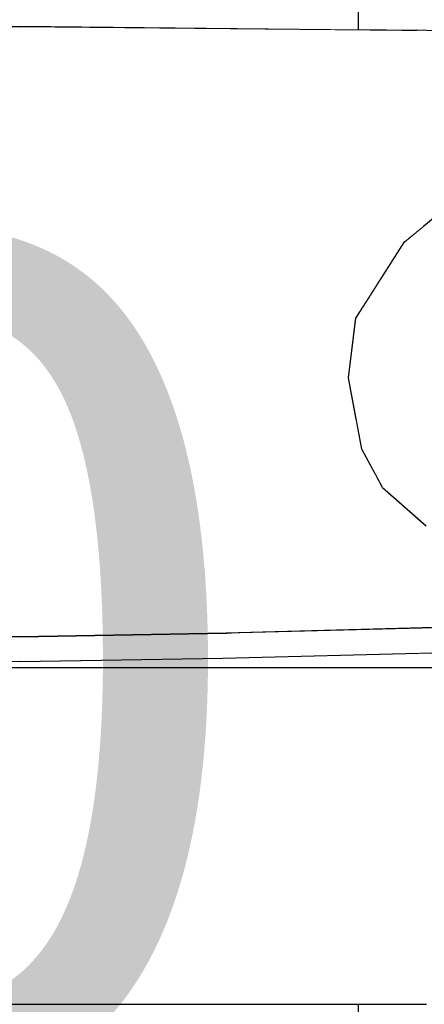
# Model space of a CAD drawing. Header units: millimetres. Extents: x -36478 to 31050, y -14815 to 11827.
# Tile 637 of 656: x -1612 to -1551, y 3755 to 3901. Entities that reach past the tile are written whole.
import ezdxf

# ---------------------------------------------------------------- set-up
doc = ezdxf.new("R2010")
doc.units = ezdxf.units.MM
doc.header["$MEASUREMENT"] = 0
doc.linetypes.add('Wipeout_Contour', pattern=[1000, 0, -1000])
for name, color, linetype in [('Kóty - SP', 7, 'Continuous'), ('Nové_Interiér - nábytek', 7, 'Continuous'), ('Nové_Kóty - SP', 7, 'Continuous'), ('Nové_Výplně - Povrchové', 7, 'Continuous')]:
    doc.layers.add(name, color=color, linetype=linetype)
doc.styles.add('GENEROVANÝ_STYL_2', font='txt')
doc.dimstyles.new('GENEROVANÝ_STYL__1', dxfattribs={"dimtxt": 125, "dimasz": 190, "dimexe": 0.18, "dimexo": 300, "dimgap": 0, "dimtad": 1, "dimdec": 0, "dimzin": 0, "dimdsep": 46, "dimtxsty": 'GENEROVANÝ_STYL_2', "dimblk": 'ARROWHEAD_6', "dimblk1": 'ARROWHEAD_6', "dimblk2": 'ARROWHEAD_6', "dimcen": 0.09, "dimclrd": 1, "dimclre": 1, "dimclrt": 1, "dimazin": 0, "dimtfac": 1, "dimtdec": 4, "dimtmove": 0, "dimatfit": 3, "dimfxl": 1, "dimtolj": 1, "dimtzin": 0, "dimarcsym": 0})

# ---------------------------------------------------------------- blocks, each defined once
blk = doc.blocks.new('Kóta_12_1', base_point=(-2115.65, 3480.38))
at = {"layer": 'Kóty - SP', "color": 7, "lineweight": 13, "insert": (-2115.65, 3720.38), "char_height": 125, "attachment_point": 7, "style": 'GENEROVANÝ_STYL_2'}
blk.add_mtext('\\A1;{\\pql;\\fArial|b0|i0|c0|p38;+3,480}', dxfattribs=at)
blk = doc.blocks.new('*D6333')
at = {"layer": 'Nové_Kóty - SP', "color": 1, "linetype": 'Continuous', "lineweight": 25}
for p, q in [((1592.49, 10900.32), (1592.49, 11050.32)), ((1692.49, 10800.32), (1492.49, 11000.32)), ((1779.99, 10900.32), (1292.49, 10900.32)), ((1592.49, 200), (1592.49, 10900.32)), ((1492.49, 300), (1692.49, 100)), ((1779.99, 200), (1292.49, 200)), ((1592.49, -398.51), (1592.49, 200))]:
    blk.add_line(p, q, dxfattribs=at)
at = {"layer": 'Nové_Kóty - SP', "color": 1, "lineweight": 25, "insert": (1567.49, 5289.02), "char_height": 125, "attachment_point": 7, "rotation": 90, "style": 'GENEROVANÝ_STYL_2'}
blk.add_mtext('\\A1;{\\pql;\\fArial|b0|i0|c0|p38;10\xa0700}', dxfattribs=at)
blk = doc.blocks.new('ARROWHEAD_6')
at = {"color": 0, "linetype": 'Continuous', "lineweight": 0}
for p, q in [((-0.5, -0.5), (0.5, 0.5)), ((0, 0), (-1, 0))]:
    blk.add_line(p, q, dxfattribs=at)
blk = doc.blocks.new('*D6426')
at = {"layer": 'Nové_Kóty - SP', "color": 1, "linetype": 'Continuous', "lineweight": 25}
for p, q in [((-3281.3, 5680), (-3081.3, 5480)), ((-2993.8, 5580), (-3481.3, 5580)), ((-3181.3, 3480), (-3181.3, 5580)), ((-3281.3, 3580), (-3081.3, 3380)), ((-2881.3, 3480), (-3368.8, 3480))]:
    blk.add_line(p, q, dxfattribs=at)
at = {"layer": 'Nové_Kóty - SP', "color": 1, "lineweight": 25, "insert": (-3206.3, 4316.29), "char_height": 125, "attachment_point": 7, "rotation": 90, "style": 'GENEROVANÝ_STYL_2'}
blk.add_mtext('\\A1;{\\pql;\\fArial|b0|i0|c0|p38;2\xa0100}', dxfattribs=at)
blk = doc.blocks.new('*D6432')
at = {"layer": 'Nové_Kóty - SP', "color": 1, "linetype": 'Continuous', "lineweight": 25}
for p, q in [((-4619.03, 6279.62), (-4819.03, 6479.62)), ((-4419.03, 6379.62), (-4906.53, 6379.62)), ((-4719.03, 3480), (-4719.03, 6379.62)), ((-4819.03, 3580), (-4619.03, 3380)), ((-4419.03, 3480), (-4906.53, 3480))]:
    blk.add_line(p, q, dxfattribs=at)
at = {"layer": 'Nové_Kóty - SP', "color": 1, "lineweight": 25, "char_height": 125, "attachment_point": 7, "rotation": 90, "style": 'GENEROVANÝ_STYL_2'}
for s, insert in [('\\A1;{\\pql;\\fArial|b0|i0|c0|p38;100}', (-4744.03, 5995.04)), ('\\A1;{\\pql;\\fArial|b0|i0|c0|p38;2\xa0900}', (-4744.03, 4573.81))]:
    blk.add_mtext(s, dxfattribs=dict(at, insert=insert))
blk = doc.blocks.new('*D6441')
at = {"layer": 'Nové_Kóty - SP', "color": 1, "linetype": 'Continuous', "lineweight": 25}
for p, q in [((-2766.08, 6230), (-2766.08, 6380)), ((-2666.08, 6130), (-2866.08, 6330)), ((-2466.08, 6230), (-2953.58, 6230)), ((-2766.08, 3480), (-2766.08, 6230)), ((-2866.08, 3580), (-2666.08, 3380)), ((-2666.08, 3330.35), (-2866.08, 3530.35)), ((-2466.08, 3480), (-2953.58, 3480))]:
    blk.add_line(p, q, dxfattribs=at)
at = {"layer": 'Nové_Kóty - SP', "color": 1, "lineweight": 25, "char_height": 125, "attachment_point": 7, "rotation": 90, "style": 'GENEROVANÝ_STYL_2'}
for s, insert in [('\\A1;{\\pql;\\fArial|b0|i0|c0|p38;2\xa0750}', (-2791.08, 4641.29)), ('\\A1;{\\pql;\\fArial|b0|i0|c0|p38;50}', (-2613.27, 3511.34))]:
    blk.add_mtext(s, dxfattribs=dict(at, insert=insert))

msp = doc.modelspace()

# ---------------------------------------------------------------- wipeouts: each hides what was drawn before it
at = {"color": 254, "linetype": 'Wipeout_Contour', "lineweight": 0, "ltscale": 12682.073721}
msp.add_wipeout([(-1668.3, 3899.61), (-1611.53, 3900.2), (-1611.53, 3900.16)], dxfattribs=at).dxf.layer = 'Nové_Výplně - Povrchové'
at = {"color": 254, "linetype": 'Wipeout_Contour', "lineweight": 0, "ltscale": 12625.375372}
msp.add_wipeout([(-1611.53, 3874.76), (-1664.48, 3875.41), (-1663.11, 3868.59)], dxfattribs=at).dxf.layer = 'Nové_Výplně - Povrchové'
at = {"color": 254, "linetype": 'Wipeout_Contour', "lineweight": 0, "ltscale": 12512.694075}
msp.add_wipeout([(-1547.46, 3873.56), (-1554.37, 3868.2), (-1545.63, 3875.47)], dxfattribs=at).dxf.layer = 'Nové_Výplně - Povrchové'
at = {"color": 254, "linetype": 'Wipeout_Contour', "lineweight": 0, "ltscale": 12526.592854}
msp.add_wipeout([(-1664.23, 3841.14), (-1611.53, 3853.79), (-1611.53, 3838.84)], dxfattribs=at).dxf.layer = 'Nové_Výplně - Povrchové'
at = {"color": 254, "linetype": 'Wipeout_Contour', "lineweight": 0, "ltscale": 12412.532803}
msp.add_wipeout([(-1611.53, 3805.83), (-1641.68, 3806.33), (-1611.53, 3807.2)], dxfattribs=at).dxf.layer = 'Nové_Výplně - Povrchové'

# ---------------------------------------------------------------- next in the draw order: wipeouts: each hides what was drawn before it
at = {"color": 254, "linetype": 'Wipeout_Contour', "lineweight": 0, "ltscale": 12703.220131}
msp.add_wipeout([(-1668.3, 3899.61), (-1670.49, 3899.61), (-1611.53, 3900.2)], dxfattribs=at).dxf.layer = 'Nové_Výplně - Povrchové'
at = {"color": 254, "linetype": 'Wipeout_Contour', "lineweight": 0, "ltscale": 12505.444586}
msp.add_wipeout([(-1534.89, 3875.48), (-1553.97, 3864.92), (-1547.46, 3873.56)], dxfattribs=at).dxf.layer = 'Nové_Výplně - Povrchové'
at = {"color": 254, "linetype": 'Wipeout_Contour', "lineweight": 0, "ltscale": 12596.98048}
msp.add_wipeout([(-1611.53, 3874.76), (-1663.11, 3868.59), (-1611.53, 3867.3)], dxfattribs=at).dxf.layer = 'Nové_Výplně - Povrchové'
at = {"color": 254, "linetype": 'Wipeout_Contour', "lineweight": 0, "ltscale": 12562.982767}
msp.add_wipeout([(-1664.23, 3841.14), (-1663.87, 3855.82), (-1611.53, 3853.79)], dxfattribs=at).dxf.layer = 'Nové_Výplně - Povrchové'
at = {"color": 254, "linetype": 'Wipeout_Contour', "lineweight": 0, "ltscale": 12486.49687}
msp.add_wipeout([(-1663.95, 3826.74), (-1611.53, 3838.84), (-1611.53, 3824.77)], dxfattribs=at).dxf.layer = 'Nové_Výplně - Povrchové'

# ---------------------------------------------------------------- next in the draw order: wipeouts: each hides what was drawn before it
at = {"color": 254, "linetype": 'Wipeout_Contour', "lineweight": 0, "ltscale": 12668.264462}
msp.add_wipeout([(-1665.79, 3892.89), (-1611.53, 3900.16), (-1611.53, 3893.81)], dxfattribs=at).dxf.layer = 'Nové_Výplně - Povrchové'
at = {"color": 254, "linetype": 'Wipeout_Contour', "lineweight": 0, "ltscale": 12505.394111}
msp.add_wipeout([(-1553.97, 3864.92), (-1554.37, 3868.2), (-1547.46, 3873.56)], dxfattribs=at).dxf.layer = 'Nové_Výplně - Povrchové'
at = {"color": 254, "linetype": 'Wipeout_Contour', "lineweight": 0, "ltscale": 12522.510186}
msp.add_wipeout([(-1663.95, 3826.74), (-1664.23, 3841.14), (-1611.53, 3838.84)], dxfattribs=at).dxf.layer = 'Nové_Výplně - Povrchové'
at = {"color": 254, "linetype": 'Wipeout_Contour', "lineweight": 0, "ltscale": 12451.313902}
msp.add_wipeout([(-1663.21, 3814.51), (-1611.53, 3824.77), (-1611.53, 3813.17)], dxfattribs=at).dxf.layer = 'Nové_Výplně - Povrchové'

# ---------------------------------------------------------------- next in the draw order: wipeouts: each hides what was drawn before it
at = {"color": 254, "linetype": 'Wipeout_Contour', "lineweight": 0, "ltscale": 12695.998733}
msp.add_wipeout([(-1665.79, 3892.89), (-1668.3, 3899.61), (-1611.53, 3900.16)], dxfattribs=at).dxf.layer = 'Nové_Výplně - Povrchové'
at = {"color": 254, "linetype": 'Wipeout_Contour', "lineweight": 0, "ltscale": 12491.779466}
msp.add_wipeout([(-1542.22, 3861.4), (-1553.97, 3864.92), (-1534.89, 3875.48)], dxfattribs=at).dxf.layer = 'Nové_Výplně - Povrchové'
at = {"color": 254, "linetype": 'Wipeout_Contour', "lineweight": 0, "ltscale": 12484.716225}
msp.add_wipeout([(-1663.21, 3814.51), (-1663.95, 3826.74), (-1611.53, 3824.77)], dxfattribs=at).dxf.layer = 'Nové_Výplně - Povrchové'

# ---------------------------------------------------------------- next in the draw order: wipeouts: each hides what was drawn before it
at = {"color": 254, "linetype": 'Wipeout_Contour', "lineweight": 0, "ltscale": 12638.33638}
msp.add_wipeout([(-1611.53, 3900.2), (-1611.53, 3900.16), (-1554.76, 3899.61)], dxfattribs=at).dxf.layer = 'Nové_Výplně - Povrchové'
at = {"color": 254, "linetype": 'Wipeout_Contour', "lineweight": 0, "ltscale": 12647.964661}
msp.add_wipeout([(-1664.48, 3875.41), (-1665.79, 3892.89), (-1611.53, 3874.76)], dxfattribs=at).dxf.layer = 'Nové_Výplně - Povrchové'
at = {"color": 254, "linetype": 'Wipeout_Contour', "lineweight": 0, "ltscale": 12495.810452}
msp.add_wipeout([(-1554.37, 3868.2), (-1561.63, 3856.84), (-1553.97, 3864.92)], dxfattribs=at).dxf.layer = 'Nové_Výplně - Povrchové'
at = {"color": 254, "linetype": 'Wipeout_Contour', "lineweight": 0, "ltscale": 12450.169203}
msp.add_wipeout([(-1611.53, 3813.17), (-1642.19, 3810.13), (-1663.21, 3814.51)], dxfattribs=at).dxf.layer = 'Nové_Výplně - Povrchové'

# ---------------------------------------------------------------- next in the draw order: wipeouts: each hides what was drawn before it
at = {"color": 254, "linetype": 'Wipeout_Contour', "lineweight": 0, "ltscale": 12615.177877}
msp.add_wipeout([(-1552.57, 3899.61), (-1611.53, 3900.2), (-1554.76, 3899.61)], dxfattribs=at).dxf.layer = 'Nové_Výplně - Povrchové'
at = {"color": 254, "linetype": 'Wipeout_Contour', "lineweight": 0, "ltscale": 12645.563752}
msp.add_wipeout([(-1611.53, 3893.81), (-1611.53, 3874.76), (-1665.79, 3892.89)], dxfattribs=at).dxf.layer = 'Nové_Výplně - Povrchové'
at = {"color": 254, "linetype": 'Wipeout_Contour', "lineweight": 0, "ltscale": 12469.739841}
msp.add_wipeout([(-1562.69, 3848.03), (-1556.91, 3852.9), (-1561.63, 3856.84)], dxfattribs=at).dxf.layer = 'Nové_Výplně - Povrchové'

# ---------------------------------------------------------------- next in the draw order: wipeouts: each hides what was drawn before it
at = {"color": 254, "linetype": 'Wipeout_Contour', "lineweight": 0, "ltscale": 12626.382671}
msp.add_wipeout([(-1611.53, 3900.16), (-1611.53, 3893.81), (-1557.27, 3892.89)], dxfattribs=at).dxf.layer = 'Nové_Výplně - Povrchové'
at = {"color": 254, "linetype": 'Wipeout_Contour', "lineweight": 0, "ltscale": 12482.085357}
msp.add_wipeout([(-1553.97, 3864.92), (-1561.63, 3856.84), (-1556.91, 3852.9)], dxfattribs=at).dxf.layer = 'Nové_Výplně - Povrchové'

# ---------------------------------------------------------------- next in the draw order: wipeouts: each hides what was drawn before it
at = {"color": 254, "linetype": 'Wipeout_Contour', "lineweight": 0, "ltscale": 12611.49116}
msp.add_wipeout([(-1554.76, 3899.61), (-1611.53, 3900.16), (-1557.27, 3892.89)], dxfattribs=at).dxf.layer = 'Nové_Výplně - Povrchové'
at = {"color": 254, "linetype": 'Wipeout_Contour', "lineweight": 0, "ltscale": 16686.790908}
msp.add_wipeout([(-1611.53, 3853.79), (-1561.77, 3855.72), (-1561.69, 3856.37), (-1611.53, 3867.3)], dxfattribs=at).dxf.layer = 'Nové_Výplně - Povrchové'
at = {"color": 254, "linetype": 'Wipeout_Contour', "lineweight": 0, "ltscale": 12479.265027}
msp.add_wipeout([(-1542.22, 3861.4), (-1556.91, 3852.9), (-1553.97, 3864.92)], dxfattribs=at).dxf.layer = 'Nové_Výplně - Povrchové'

# ---------------------------------------------------------------- next in the draw order: wipeouts: each hides what was drawn before it
at = {"color": 254, "linetype": 'Wipeout_Contour', "lineweight": 0, "ltscale": 33774.817899}
msp.add_wipeout([(-1659.83, 3903.27), (-1661.85, 3903.41), (-1661.85, 3899.7), (-1611.53, 3900.2), (-1561.21, 3899.7), (-1561.21, 3903.41), (-1563.24, 3903.27), (-1611.53, 3902.15)], dxfattribs=at).dxf.layer = 'Nové_Výplně - Povrchové'
at = {"color": 254, "linetype": 'Wipeout_Contour', "lineweight": 0, "ltscale": 12571.989107}
msp.add_wipeout([(-1499.69, 3897.7), (-1554.76, 3899.61), (-1552.57, 3899.61)], dxfattribs=at).dxf.layer = 'Nové_Výplně - Povrchové'
at = {"color": 254, "linetype": 'Wipeout_Contour', "lineweight": 0, "ltscale": 20846.132916}
msp.add_wipeout([(-1611.53, 3867.3), (-1561.69, 3856.37), (-1561.63, 3856.84), (-1559.45, 3860.25), (-1559.95, 3868.59)], dxfattribs=at).dxf.layer = 'Nové_Výplně - Povrchové'
at = {"color": 254, "linetype": 'Wipeout_Contour', "lineweight": 0, "ltscale": 12448.087137}
msp.add_wipeout([(-1542.16, 3849.44), (-1555.34, 3842.83), (-1556.91, 3852.9)], dxfattribs=at).dxf.layer = 'Nové_Výplně - Povrchové'

# ---------------------------------------------------------------- next in the draw order: wipeouts: each hides what was drawn before it
at = {"color": 254, "linetype": 'Wipeout_Contour', "lineweight": 0, "ltscale": 12561.521702}
msp.add_wipeout([(-1504.45, 3890.17), (-1557.27, 3892.89), (-1554.76, 3899.61)], dxfattribs=at).dxf.layer = 'Nové_Výplně - Povrchové'
at = {"color": 254, "linetype": 'Wipeout_Contour', "lineweight": 0, "ltscale": 12441.479751}
msp.add_wipeout([(-1555.34, 3842.83), (-1562.69, 3848.03), (-1560.74, 3837.42)], dxfattribs=at).dxf.layer = 'Nové_Výplně - Povrchové'

# ---------------------------------------------------------------- next in the draw order: wipeouts: each hides what was drawn before it
at = {"color": 254, "linetype": 'Wipeout_Contour', "lineweight": 0, "ltscale": 12545.752805}
msp.add_wipeout([(-1504.45, 3890.17), (-1554.76, 3899.61), (-1499.69, 3897.7)], dxfattribs=at).dxf.layer = 'Nové_Výplně - Povrchové'
at = {"color": 254, "linetype": 'Wipeout_Contour', "lineweight": 0, "ltscale": 12454.588565}
msp.add_wipeout([(-1556.91, 3852.9), (-1562.69, 3848.03), (-1555.34, 3842.83)], dxfattribs=at).dxf.layer = 'Nové_Výplně - Povrchové'

# ---------------------------------------------------------------- next in the draw order: wipeouts: each hides what was drawn before it
at = {"color": 254, "linetype": 'Wipeout_Contour', "lineweight": 0, "ltscale": 12460.407421}
msp.add_wipeout([(-1542.16, 3849.44), (-1556.91, 3852.9), (-1542.22, 3861.4)], dxfattribs=at).dxf.layer = 'Nové_Výplně - Povrchové'
at = {"color": 254, "linetype": 'Wipeout_Contour', "lineweight": 0, "ltscale": 12424.630364}
msp.add_wipeout([(-1539.59, 3842.13), (-1552.59, 3837.46), (-1555.34, 3842.83)], dxfattribs=at).dxf.layer = 'Nové_Výplně - Povrchové'

# ---------------------------------------------------------------- next in the draw order: wipeouts: each hides what was drawn before it
at = {"color": 254, "linetype": 'Wipeout_Contour', "lineweight": 0, "ltscale": 12503.22982}
msp.add_wipeout([(-1554.74, 3867.62), (-1559.95, 3868.59), (-1559.45, 3860.25)], dxfattribs=at).dxf.layer = 'Nové_Výplně - Povrchové'
at = {"color": 254, "linetype": 'Wipeout_Contour', "lineweight": 0, "ltscale": 12431.384564}
msp.add_wipeout([(-1539.59, 3842.13), (-1555.34, 3842.83), (-1542.16, 3849.44)], dxfattribs=at).dxf.layer = 'Nové_Výplně - Povrchové'
at = {"color": 254, "linetype": 'Wipeout_Contour', "lineweight": 0, "ltscale": 12418.953792}
msp.add_wipeout([(-1552.59, 3837.46), (-1560.74, 3837.42), (-1557.66, 3831.73)], dxfattribs=at).dxf.layer = 'Nové_Výplně - Povrchové'

# ---------------------------------------------------------------- next in the draw order: wipeouts: each hides what was drawn before it
at = {"color": 254, "linetype": 'Wipeout_Contour', "lineweight": 0, "ltscale": 16678.139096}
msp.add_wipeout([(-1553.61, 3868.84), (-1559.95, 3868.59), (-1554.74, 3867.62), (-1554.37, 3868.2)], dxfattribs=at).dxf.layer = 'Nové_Výplně - Povrchové'
at = {"color": 254, "linetype": 'Wipeout_Contour', "lineweight": 0, "ltscale": 12427.56482}
msp.add_wipeout([(-1555.34, 3842.83), (-1560.74, 3837.42), (-1552.59, 3837.46)], dxfattribs=at).dxf.layer = 'Nové_Výplně - Povrchové'

# ---------------------------------------------------------------- next in the draw order: wipeouts: each hides what was drawn before it
at = {"color": 254, "linetype": 'Wipeout_Contour', "lineweight": 0, "ltscale": 12545.423384}
msp.add_wipeout([(-1558.58, 3875.41), (-1611.53, 3874.76), (-1559.95, 3868.59)], dxfattribs=at).dxf.layer = 'Nové_Výplně - Povrchové'
at = {"color": 254, "linetype": 'Wipeout_Contour', "lineweight": 0, "ltscale": 16633.226967}
msp.add_wipeout([(-1611.53, 3838.84), (-1561.41, 3841.03), (-1561.55, 3841.79), (-1611.53, 3853.79)], dxfattribs=at).dxf.layer = 'Nové_Výplně - Povrchové'
at = {"color": 254, "linetype": 'Wipeout_Contour', "lineweight": 0, "ltscale": 12407.657685}
msp.add_wipeout([(-1538.52, 3837.05), (-1548.19, 3832.83), (-1552.59, 3837.46)], dxfattribs=at).dxf.layer = 'Nové_Výplně - Povrchové'

# ---------------------------------------------------------------- next in the draw order: wipeouts: each hides what was drawn before it
at = {"color": 254, "linetype": 'Wipeout_Contour', "lineweight": 0, "ltscale": 20863.713074}
msp.add_wipeout([(-1558.58, 3875.41), (-1559.95, 3868.59), (-1551.52, 3870.57), (-1545.63, 3875.47), (-1545.11, 3875.77)], dxfattribs=at).dxf.layer = 'Nové_Výplně - Povrchové'
at = {"color": 254, "linetype": 'Wipeout_Contour', "lineweight": 0, "ltscale": 16638.102895}
msp.add_wipeout([(-1561.77, 3855.72), (-1611.53, 3853.79), (-1561.55, 3841.79), (-1562.69, 3848.03)], dxfattribs=at).dxf.layer = 'Nové_Výplně - Povrchové'
at = {"color": 254, "linetype": 'Wipeout_Contour', "lineweight": 0, "ltscale": 12445.423239}
msp.add_wipeout([(-1559.11, 3826.74), (-1611.53, 3824.77), (-1611.53, 3838.84)], dxfattribs=at).dxf.layer = 'Nové_Výplně - Povrchové'
at = {"color": 254, "linetype": 'Wipeout_Contour', "lineweight": 0, "ltscale": 12404.474797}
msp.add_wipeout([(-1548.19, 3832.83), (-1551.32, 3828.92), (-1552.59, 3837.46)], dxfattribs=at).dxf.layer = 'Nové_Výplně - Povrchové'

# ---------------------------------------------------------------- next in the draw order: wipeouts: each hides what was drawn before it
at = {"color": 254, "linetype": 'Wipeout_Contour', "lineweight": 0, "ltscale": 20888.331912}
msp.add_wipeout([(-1558.58, 3875.41), (-1545.11, 3875.77), (-1538.67, 3879.41), (-1535.52, 3880.76), (-1557.27, 3892.89)], dxfattribs=at).dxf.layer = 'Nové_Výplně - Povrchové'
at = {"color": 254, "linetype": 'Wipeout_Contour', "lineweight": 0, "ltscale": 12556.93228}
msp.add_wipeout([(-1611.53, 3874.76), (-1611.53, 3867.3), (-1559.95, 3868.59)], dxfattribs=at).dxf.layer = 'Nové_Výplně - Povrchové'
at = {"color": 254, "linetype": 'Wipeout_Contour', "lineweight": 0, "ltscale": 20724.544567}
msp.add_wipeout([(-1561.41, 3841.03), (-1611.53, 3838.84), (-1559.11, 3826.74), (-1558.97, 3834.15), (-1560.74, 3837.42)], dxfattribs=at).dxf.layer = 'Nové_Výplně - Povrchové'
at = {"color": 254, "linetype": 'Wipeout_Contour', "lineweight": 0, "ltscale": 16525.12319}
msp.add_wipeout([(-1551.32, 3828.92), (-1557.66, 3831.73), (-1551.19, 3826.01), (-1551.38, 3826.61)], dxfattribs=at).dxf.layer = 'Nové_Výplně - Povrchové'
at = {"color": 254, "linetype": 'Wipeout_Contour', "lineweight": 0, "ltscale": 12410.699721}
msp.add_wipeout([(-1559.85, 3814.51), (-1611.53, 3813.17), (-1611.53, 3824.77)], dxfattribs=at).dxf.layer = 'Nové_Výplně - Povrchové'

# ---------------------------------------------------------------- next in the draw order: wipeouts: each hides what was drawn before it
at = {"color": 254, "linetype": 'Wipeout_Contour', "lineweight": 0, "ltscale": 12566.171018}
msp.add_wipeout([(-1557.27, 3892.89), (-1611.53, 3874.76), (-1558.58, 3875.41)], dxfattribs=at).dxf.layer = 'Nové_Výplně - Povrchové'
at = {"color": 254, "linetype": 'Wipeout_Contour', "lineweight": 0, "ltscale": 12510.090201}
msp.add_wipeout([(-1551.52, 3870.57), (-1559.95, 3868.59), (-1553.61, 3868.84)], dxfattribs=at).dxf.layer = 'Nové_Výplně - Povrchové'
at = {"color": 254, "linetype": 'Wipeout_Contour', "lineweight": 0, "ltscale": 12407.079852}
msp.add_wipeout([(-1557.66, 3831.73), (-1552.59, 3837.46), (-1551.32, 3828.92)], dxfattribs=at).dxf.layer = 'Nové_Výplně - Povrchové'
at = {"color": 254, "linetype": 'Wipeout_Contour', "lineweight": 0, "ltscale": 12404.185918}
msp.add_wipeout([(-1559.85, 3814.51), (-1611.53, 3824.77), (-1559.11, 3826.74)], dxfattribs=at).dxf.layer = 'Nové_Výplně - Povrchové'

# ---------------------------------------------------------------- next in the draw order: wipeouts: each hides what was drawn before it
at = {"color": 254, "linetype": 'Wipeout_Contour', "lineweight": 0, "ltscale": 12603.682955}
msp.add_wipeout([(-1557.27, 3892.89), (-1611.53, 3893.81), (-1611.53, 3874.76)], dxfattribs=at).dxf.layer = 'Nové_Výplně - Povrchové'
at = {"color": 254, "linetype": 'Wipeout_Contour', "lineweight": 0, "ltscale": 12412.526111}
msp.add_wipeout([(-1552.59, 3837.46), (-1539.59, 3842.13), (-1538.52, 3837.05)], dxfattribs=at).dxf.layer = 'Nové_Výplně - Povrchové'
at = {"color": 254, "linetype": 'Wipeout_Contour', "lineweight": 0, "ltscale": 16536.750065}
msp.add_wipeout([(-1558.97, 3834.15), (-1559.11, 3826.74), (-1552.38, 3827.06), (-1557.66, 3831.73)], dxfattribs=at).dxf.layer = 'Nové_Výplně - Povrchové'

# ---------------------------------------------------------------- next in the draw order: wipeouts: each hides what was drawn before it
at = {"color": 254, "linetype": 'Wipeout_Contour', "lineweight": 0, "ltscale": 29225.865239}
msp.add_wipeout([(-1504.45, 3890.17), (-1557.27, 3892.89), (-1535.52, 3880.76), (-1533.91, 3881.44), (-1529.11, 3883.17), (-1512.55, 3887.42), (-1507.25, 3888.47)], dxfattribs=at).dxf.layer = 'Nové_Výplně - Povrchové'
at = {"color": 254, "linetype": 'Wipeout_Contour', "lineweight": 0, "ltscale": 24739.208245}
msp.add_wipeout([(-1559.85, 3814.51), (-1536.56, 3815.36), (-1548.8, 3820.84), (-1550.13, 3822.71), (-1550.19, 3822.87), (-1559.11, 3826.74)], dxfattribs=at).dxf.layer = 'Nové_Výplně - Povrchové'

# ---------------------------------------------------------------- next in the draw order: wipeouts: each hides what was drawn before it
at = {"color": 254, "linetype": 'Wipeout_Contour', "lineweight": 0, "ltscale": 16516.679883}
msp.add_wipeout([(-1552.38, 3827.06), (-1559.11, 3826.74), (-1550.19, 3822.87), (-1551.19, 3826.01)], dxfattribs=at).dxf.layer = 'Nové_Výplně - Povrchové'
at = {"color": 254, "linetype": 'Wipeout_Contour', "lineweight": 0, "ltscale": 16473.043542}
msp.add_wipeout([(-1580.87, 3810.13), (-1536.1, 3815.16), (-1536.56, 3815.36), (-1559.85, 3814.51)], dxfattribs=at).dxf.layer = 'Nové_Výplně - Povrchové'

# ---------------------------------------------------------------- next in the draw order: wipeouts: each hides what was drawn before it
at = {"color": 254, "linetype": 'Wipeout_Contour', "lineweight": 0, "ltscale": 16454.748078}
msp.add_wipeout([(-1536.1, 3815.16), (-1580.87, 3810.13), (-1521.57, 3811.76), (-1535.37, 3814.83)], dxfattribs=at).dxf.layer = 'Nové_Výplně - Povrchové'

# ---------------------------------------------------------------- next in the draw order: wipeouts: each hides what was drawn before it
at = {"color": 254, "linetype": 'Wipeout_Contour', "lineweight": 0, "ltscale": 12386.129752}
msp.add_wipeout([(-1611.53, 3813.17), (-1559.85, 3814.51), (-1580.87, 3810.13)], dxfattribs=at).dxf.layer = 'Nové_Výplně - Povrchové'

# ---------------------------------------------------------------- next in the draw order: wipeouts: each hides what was drawn before it
at = {"color": 254, "linetype": 'Wipeout_Contour', "lineweight": 0, "ltscale": 12400.686745}
msp.add_wipeout([(-1580.87, 3810.13), (-1611.53, 3809.56), (-1611.53, 3813.17)], dxfattribs=at).dxf.layer = 'Nové_Výplně - Povrchové'

# ---------------------------------------------------------------- next in the draw order: wipeouts: each hides what was drawn before it
at = {"color": 254, "linetype": 'Wipeout_Contour', "lineweight": 0, "ltscale": 12418.95026}
msp.add_wipeout([(-1623.28, 3809.76), (-1611.53, 3809.56), (-1623.25, 3809.78)], dxfattribs=at).dxf.layer = 'Nové_Výplně - Povrchové'
at = {"color": 254, "linetype": 'Wipeout_Contour', "lineweight": 0, "ltscale": 24758.479518}
msp.add_wipeout([(-1591.57, 3809.91), (-1580.84, 3810.09), (-1580.03, 3810.11), (-1580.05, 3810.16), (-1580.87, 3810.13), (-1591.53, 3809.93)], dxfattribs=at).dxf.layer = 'Nové_Výplně - Povrchové'

# ---------------------------------------------------------------- next in the draw order: wipeouts: each hides what was drawn before it
at = {"color": 254, "linetype": 'Wipeout_Contour', "lineweight": 0, "ltscale": 12401.050387}
msp.add_wipeout([(-1611.53, 3809.56), (-1599.78, 3809.76), (-1599.81, 3809.78)], dxfattribs=at).dxf.layer = 'Nové_Výplně - Povrchové'
at = {"color": 254, "linetype": 'Wipeout_Contour', "lineweight": 0, "ltscale": 16484.651152}
msp.add_wipeout([(-1560.08, 3810.7), (-1580.05, 3810.16), (-1580.03, 3810.11), (-1559.79, 3810.63)], dxfattribs=at).dxf.layer = 'Nové_Výplně - Povrchové'

# ---------------------------------------------------------------- next in the draw order: wipeouts: each hides what was drawn before it
at = {"color": 254, "linetype": 'Wipeout_Contour', "lineweight": 0, "ltscale": 16464.194707}
msp.add_wipeout([(-1560.08, 3810.7), (-1559.79, 3810.63), (-1551.25, 3810.85), (-1551.3, 3810.94)], dxfattribs=at).dxf.layer = 'Nové_Výplně - Povrchové'
at = {"color": 254, "linetype": 'Wipeout_Contour', "lineweight": 0, "ltscale": 16521.96881}
msp.add_wipeout([(-1591.53, 3809.93), (-1599.81, 3809.78), (-1599.78, 3809.76), (-1591.57, 3809.91)], dxfattribs=at).dxf.layer = 'Nové_Výplně - Povrchové'

# ---------------------------------------------------------------- next in the draw order: wipeouts: each hides what was drawn before it
at = {"color": 254, "linetype": 'Wipeout_Contour', "lineweight": 0, "ltscale": 12351.549261}
msp.add_wipeout([(-1580.84, 3810.09), (-1550.39, 3808.51), (-1550.39, 3810.87)], dxfattribs=at).dxf.layer = 'Nové_Výplně - Povrchové'

# ---------------------------------------------------------------- next in the draw order: wipeouts: each hides what was drawn before it
at = {"color": 254, "linetype": 'Wipeout_Contour', "lineweight": 0, "ltscale": 12359.533334}
msp.add_wipeout([(-1550.39, 3808.51), (-1580.84, 3810.09), (-1580.84, 3807.74)], dxfattribs=at).dxf.layer = 'Nové_Výplně - Povrchové'

# ---------------------------------------------------------------- next in the draw order: wipeouts: each hides what was drawn before it
at = {"color": 254, "linetype": 'Wipeout_Contour', "lineweight": 0, "ltscale": 12384.72382}
msp.add_wipeout([(-1611.53, 3809.56), (-1580.84, 3810.09), (-1580.84, 3807.74)], dxfattribs=at).dxf.layer = 'Nové_Výplně - Povrchové'

# ---------------------------------------------------------------- next in the draw order: wipeouts: each hides what was drawn before it
at = {"color": 254, "linetype": 'Wipeout_Contour', "lineweight": 0, "ltscale": 12393.029348}
msp.add_wipeout([(-1580.84, 3807.74), (-1611.53, 3807.2), (-1611.53, 3809.56)], dxfattribs=at).dxf.layer = 'Nové_Výplně - Povrchové'

# ---------------------------------------------------------------- next in the draw order: wipeouts: each hides what was drawn before it
at = {"color": 254, "linetype": 'Wipeout_Contour', "lineweight": 0, "ltscale": 12345.660637}
msp.add_wipeout([(-1580.84, 3807.74), (-1550.33, 3807.11), (-1550.39, 3808.51)], dxfattribs=at).dxf.layer = 'Nové_Výplně - Povrchové'

# ---------------------------------------------------------------- next in the draw order: wipeouts: each hides what was drawn before it
at = {"color": 254, "linetype": 'Wipeout_Contour', "lineweight": 0, "ltscale": 12355.154248}
msp.add_wipeout([(-1581.38, 3806.33), (-1550.33, 3807.11), (-1580.84, 3807.74)], dxfattribs=at).dxf.layer = 'Nové_Výplně - Povrchové'

# ---------------------------------------------------------------- next in the draw order: wipeouts: each hides what was drawn before it
at = {"color": 254, "linetype": 'Wipeout_Contour', "lineweight": 0, "ltscale": 12379.137466}
msp.add_wipeout([(-1580.84, 3807.74), (-1581.38, 3806.33), (-1611.53, 3807.2)], dxfattribs=at).dxf.layer = 'Nové_Výplně - Povrchové'

# ---------------------------------------------------------------- next in the draw order: wipeouts: each hides what was drawn before it
at = {"color": 254, "linetype": 'Wipeout_Contour', "lineweight": 0, "ltscale": 12388.630853}
msp.add_wipeout([(-1611.53, 3805.83), (-1611.53, 3807.2), (-1581.38, 3806.33)], dxfattribs=at).dxf.layer = 'Nové_Výplně - Povrchové'

# ---------------------------------------------------------------- next in the draw order: wipeouts: each hides what was drawn before it
at = {"color": 254, "linetype": 'Wipeout_Contour', "lineweight": 0, "ltscale": 45480.651857}
msp.add_wipeout([(-1712.17, 3805), (-1510.9, 3805), (-1510.9, 3808.52), (-1519.27, 3808.08), (-1550.33, 3807.11), (-1581.38, 3806.33), (-1611.53, 3805.83), (-1641.68, 3806.33), (-1672.73, 3807.11), (-1703.79, 3808.08), (-1712.17, 3808.52)], dxfattribs=at).dxf.layer = 'Nové_Výplně - Povrchové'

# ---------------------------------------------------------------- next in the draw order: wipeouts: each hides what was drawn before it
at = {"color": 254, "linetype": 'Wipeout_Contour', "lineweight": 0, "ltscale": 16439.653606}
msp.add_wipeout([(-1712.17, 3805), (-1671.91, 3755), (-1551.15, 3755), (-1510.9, 3805)], dxfattribs=at).dxf.layer = 'Nové_Výplně - Povrchové'

# ---------------------------------------------------------------- next in the draw order: wipeouts: each hides what was drawn before it
at = {"color": 254, "linetype": 'Wipeout_Contour', "lineweight": 0, "ltscale": 16130.460043}
msp.add_wipeout([(-1575.95, 3675), (-1561.21, 3675), (-1561.21, 3755), (-1575.95, 3755)], dxfattribs=at).dxf.layer = 'Nové_Výplně - Povrchové'

# ---------------------------------------------------------------- next in the draw order: wipeouts: each hides what was drawn before it
at = {"color": 254, "linetype": 'Wipeout_Contour', "lineweight": 0, "ltscale": 16169.984608}
msp.add_wipeout([(-1611.53, 3675), (-1575.95, 3675), (-1575.95, 3755), (-1611.53, 3755)], dxfattribs=at).dxf.layer = 'Nové_Výplně - Povrchové'

# ---------------------------------------------------------------- next in the draw order: wipeouts: each hides what was drawn before it
at = {"color": 254, "linetype": 'Wipeout_Contour', "lineweight": 0, "ltscale": 120221.199004}
msp.add_wipeout([(-3462.82, 4490), (-3435.73, 4490), (-3428.73, 4490), (-3428.73, 4470), (-3435.73, 4470), (-3462.82, 4470), (-3462.82, 3480.38), (-2611, 3480.38), (-2611, 4630), (-931.16, 4630), (-931.16, 4205), (-966.16, 4205), (-966.16, 3490), (-961.16, 3490), (-961.16, 3480.38), (-850.08, 3480.38), (-850.08, 4330), (-880.08, 4330), (-880.08, 4355), (-850.05, 4355), (-850.05, 6130), (-850.08, 6130), (-850.08, 6480), (-3462.82, 6480)], dxfattribs=at).dxf.layer = 'Nové_Výplně - Povrchové'

# ---------------------------------------------------------------- next in the draw order: linework, layer by layer
at = {"layer": 'Nové_Interiér - nábytek', "color": 1, "linetype": 'Continuous', "lineweight": 25}
for p, q in [((-1670.49, 3899.61), (-1611.53, 3900.2)), ((-1554.37, 3868.2), (-1545.63, 3875.47)), ((-1561.63, 3856.84), (-1554.37, 3868.2)), ((-1562.69, 3848.03), (-1561.63, 3856.84)), ((-1560.74, 3837.42), (-1562.69, 3848.03)), ((-1557.66, 3831.73), (-1560.74, 3837.42)), ((-1557.66, 3831.73), (-1551.19, 3826.01)), ((-1580.87, 3810.13), (-1521.57, 3811.76)), ((-1550.39, 3810.87), (-1580.84, 3810.09)), ((-1611.53, 3809.56), (-1642.22, 3810.09)), ((-1642.19, 3810.13), (-1611.53, 3809.56)), ((-1611.53, 3805.83), (-1641.68, 3806.33))]:
    msp.add_line(p, q, dxfattribs=at)

# ---------------------------------------------------------------- next in the draw order: block references
at = {"layer": 'Kóty - SP', "color": 7, "linetype": 'Continuous', "lineweight": 20}
msp.add_blockref('Kóta_12_1', (-2115.65, 3480.38), dxfattribs=at)

# ---------------------------------------------------------------- next in the draw order: wipeouts: each hides what was drawn before it
at = {"color": 254, "linetype": 'Wipeout_Contour', "lineweight": 0, "ltscale": 172462.925567}
msp.add_wipeout([(-1561.21, 3899.7), (-1552.57, 3899.61), (-1499.69, 3897.7), (-1495.03, 3897.43), (-1466.17, 3895.19), (-1443.06, 3897.7), (-1404.41, 3899.61), (-1364.38, 3900.16), (-1310.38, 3900.2), (-1268.75, 3899.61), (-1228.25, 3897.43), (-1189.37, 3892.68), (-1167.02, 3889.04), (-1167.02, 3902.95), (-1177.25, 3903.27), (-1212.64, 3906.52), (-1245.43, 3912.89), (-1273.38, 3923.4), (-1295.39, 3939.42), (-1310.48, 3960.88), (-1314.99, 4000.89), (-1316.62, 4037.41), (-1315.34, 4073.14), (-1311.11, 4110.82), (-1303.9, 4153.15), (-1293.66, 4202.85), (-1293.19, 4205), (-1409.56, 4205), (-1408.55, 4199.25), (-1399.94, 4147.9), (-1393.92, 4105.42), (-1390.61, 4068.65), (-1390.14, 4034.42), (-1392.62, 3999.55), (-1398.17, 3960.88), (-1413.57, 3939.06), (-1440.01, 3923.4), (-1462.72, 3916.36), (-1475.25, 3912.89), (-1517.07, 3906.52), (-1561.21, 3903.41)], dxfattribs=at).dxf.layer = 'Nové_Výplně - Povrchové'
at = {"color": 254, "linetype": 'Wipeout_Contour', "lineweight": 0, "ltscale": 95604.087362}
msp.add_wipeout([(-1581.34, 3627.5), (-1581.34, 3619.88), (-1572.73, 3617.14), (-1443.26, 3592.7), (-1308.73, 3617.14), (-1302.52, 3619.74), (-1302.52, 3627.5), (-1312.53, 3627.5), (-1312.53, 3675), (-1322.55, 3675), (-1322.55, 3755), (-1385.67, 3755), (-1463.49, 3805), (-1463.49, 3806.87), (-1470.01, 3807.11), (-1490.51, 3808.08), (-1501.66, 3809.02), (-1510.9, 3808.52), (-1510.9, 3805), (-1551.15, 3755), (-1561.21, 3755), (-1561.21, 3675), (-1571.28, 3675), (-1571.28, 3627.5)], dxfattribs=at).dxf.layer = 'Nové_Výplně - Povrchové'

# ---------------------------------------------------------------- next in the draw order: linework, layer by layer
at = {"layer": 'Nové_Interiér - nábytek', "color": 1, "linetype": 'Continuous', "lineweight": 25}
for p, q in [((-1561.21, 3899.7), (-1561.21, 3903.41)), ((-1611.53, 3900.2), (-1552.57, 3899.61)), ((-1499.69, 3897.7), (-1552.57, 3899.61)), ((-1611.53, 3809.56), (-1580.87, 3810.13)), ((-1580.84, 3810.09), (-1611.53, 3809.56)), ((-1550.33, 3807.11), (-1581.38, 3806.33)), ((-1712.17, 3805), (-1510.9, 3805)), ((-1581.38, 3806.33), (-1611.53, 3805.83)), ((-1671.91, 3755), (-1551.15, 3755)), ((-1561.21, 3675), (-1561.21, 3755))]:
    msp.add_line(p, q, dxfattribs=at)

# ---------------------------------------------------------------- next in the draw order: dimensions: what is measured, and where the dimension line sits
at = {"layer": 'Nové_Kóty - SP', "color": 1, "linetype": 'Continuous', "lineweight": 25}
for base, p1, p2, picture, middle in [((1592.49, 10900.32), (-1010.08, 200), (-4354.78, 10900.32), '*D6333', (1504.99, 5551.37)), ((-4719.03, 6379.62), (-849.79, 3480), (-4695.76, 6379.62), '*D6432', (-4806.53, 4788.51)), ((-2766.08, 6230), (-849.79, 3480), (-849.79, 6230), '*D6441', (-2853.58, 4855.99)), ((-3181.3, 5580), (-849.79, 3480), (-3488.33, 5580), '*D6426', (-3268.8, 4530.99))]:
    dim = msp.add_linear_dim(base=base, p1=p1, p2=p2, angle=90, dimstyle='GENEROVANÝ_STYL__1', dxfattribs=at)
    dim.commit()
    dim.dimension.update_dxf_attribs({"geometry": picture, "text_midpoint": middle, "dimtype": 160, "text_rotation": 90})

doc.saveas('drawing.dxf')
